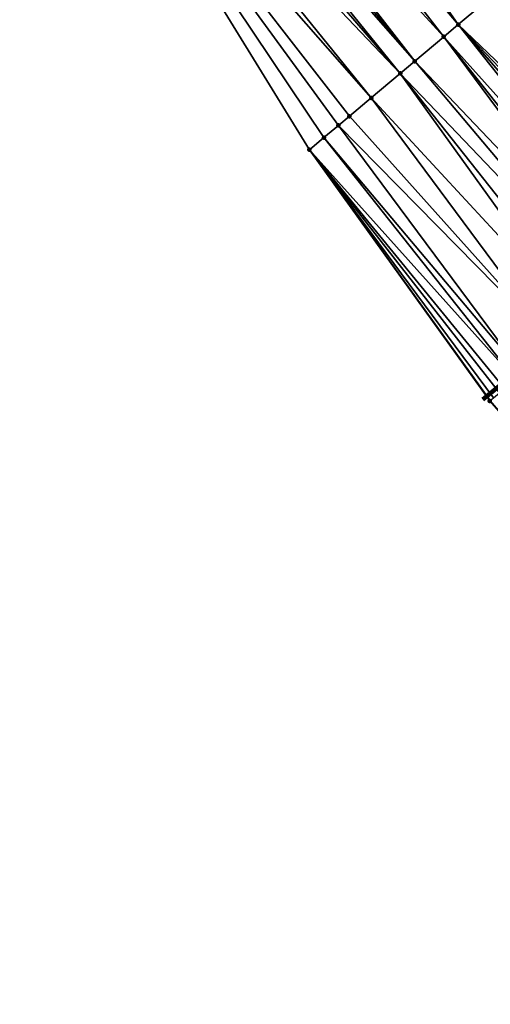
# Model space of a CAD drawing. Header units: feet. Extents: x 2004186 to 2014793, y 836912 to 864902.
# Tile 427 of 656: x 2008424 to 2008444, y 850686 to 850728. Entities that reach past the tile are written whole.
import ezdxf

# ---------------------------------------------------------------- set-up
doc = ezdxf.new("R2010")
doc.units = ezdxf.units.FT
doc.header["$LTSCALE"] = 100
doc.header["$MEASUREMENT"] = 0
doc.layers.add('I-77 SB_MM21-27-Surface-Border', color=7, linetype='Continuous')
doc.layers.add('I-77 SB_MM21-27-Surface-TIN', color=7, linetype='Continuous')
for name, color, linetype, lineweight in [('Notes', 4, 'Continuous', 0), ('Road Shots', 4, 'Continuous', 200), ('Road X-Section', 30, 'Continuous', 13)]:
    doc.layers.add(name, color=color, linetype=linetype, lineweight=lineweight)

msp = doc.modelspace()

# ---------------------------------------------------------------- linework, layer by layer
at = {"layer": 'I-77 SB_MM21-27-Surface-Border', "color": 3, "linetype": 'ByBlock', "lineweight": -2}
msp.add_polyline3d([(2008527.59071015, 850615.7392246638, 428.9704999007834), (2008514.600691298, 850630.946596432, 429.0979360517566), (2008501.664380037, 850646.1996936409, 429.1277883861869), (2008488.226903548, 850661.0512531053, 429.1677871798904), (2008474.878458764, 850675.9575898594, 429.1857798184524), (2008461.798098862, 850691.0893898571, 429.2414532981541), (2008448.780580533, 850706.2738255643, 429.3650213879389), (2008444.182241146, 850711.5493623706, 429.3944395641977), (2008436.583452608, 850722.1429721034, 429.4927287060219), (2008425.998481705, 850739.3747940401, 429.6771073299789), (2008416.484405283, 850757.5083837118, 429.8139452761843), (2008405.593145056, 850774.4829372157, 429.8849395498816), (2008392.55973734, 850789.6543811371, 429.9084286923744), (2008379.679431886, 850804.9545096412, 429.9717970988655), (2008366.95222463, 850820.3833275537, 430.0734191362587), (2008354.225158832, 850835.8119774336, 430.2312749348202), (2008342.110780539, 850851.7643783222, 430.3087367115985), (2008330.001785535, 850867.7133945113, 430.3576592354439), (2008317.145100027, 850883.033301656, 430.4390062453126), (2008303.488193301, 850897.6800516, 430.5276311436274), (2008290.613956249, 850912.9853251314, 430.585426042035), (2008277.739760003, 850928.2905501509, 430.6582145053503)], dxfattribs=at)
at = {"layer": 'I-77 SB_MM21-27-Surface-TIN', "color": 128, "linetype": 'ByBlock', "lineweight": -2}
for points in [[(2008431.353862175, 850743.8825540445, 429.8003826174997), (2008429.976754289, 850742.7234276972, 429.7646871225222), (2008442.85685769, 850727.4235392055, 429.6209882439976)], [(2008431.353862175, 850743.8825540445, 429.8003826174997), (2008442.85685769, 850727.4235392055, 429.6209882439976), (2008444.845969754, 850729.0978848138, 429.6551447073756)], [(2008429.976754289, 850742.7234276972, 429.7646871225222), (2008428.752676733, 850741.693071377, 429.7402505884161), (2008442.244808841, 850726.9083730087, 429.604766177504)], [(2008429.976754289, 850742.7234276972, 429.7646871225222), (2008442.244808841, 850726.9083730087, 429.604766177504), (2008442.85685769, 850727.4235392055, 429.6209882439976)], [(2008428.752676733, 850741.693071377, 429.7402505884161), (2008428.293643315, 850741.3066929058, 429.729363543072), (2008441.020730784, 850725.8780172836, 429.5801310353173)], [(2008428.752676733, 850741.693071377, 429.7402505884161), (2008441.020730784, 850725.8780172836, 429.5801310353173), (2008442.244808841, 850726.9083730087, 429.604766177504)], [(2008428.293643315, 850741.3066929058, 429.729363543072), (2008427.834617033, 850740.9203059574, 429.7213137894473), (2008441.020730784, 850725.8780172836, 429.5801310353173)], [(2008427.834617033, 850740.9203059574, 429.7213137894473), (2008427.375580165, 850740.5339315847, 429.7090550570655), (2008440.408694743, 850725.3628358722, 429.5690012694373)], [(2008427.834617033, 850740.9203059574, 429.7213137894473), (2008440.408694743, 850725.3628358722, 429.5690012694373), (2008441.020730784, 850725.8780172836, 429.5801310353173)], [(2008427.375580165, 850740.5339315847, 429.7090550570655), (2008426.610533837, 850739.8899563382, 429.6946345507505), (2008440.408694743, 850725.3628358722, 429.5690012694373)], [(2008426.610533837, 850739.8899563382, 429.6946345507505), (2008425.998481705, 850739.3747940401, 429.6771073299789), (2008439.184624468, 850724.3324709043, 429.5474597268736)], [(2008426.610533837, 850739.8899563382, 429.6946345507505), (2008439.184624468, 850724.3324709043, 429.5474597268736), (2008440.408694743, 850725.3628358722, 429.5690012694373)], [(2008425.998481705, 850739.3747940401, 429.6771073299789), (2008438.266558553, 850723.5597128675, 429.5260524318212), (2008439.184624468, 850724.3324709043, 429.5474597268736)], [(2008425.998481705, 850739.3747940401, 429.6771073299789), (2008437.807529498, 850723.1733292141, 429.5169000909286), (2008438.266558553, 850723.5597128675, 429.5260524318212)], [(2008425.998481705, 850739.3747940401, 429.6771073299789), (2008437.195481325, 850722.6581622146, 429.5009467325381), (2008437.807529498, 850723.1733292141, 429.5169000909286)], [(2008425.998481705, 850739.3747940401, 429.6771073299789), (2008436.583452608, 850722.1429721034, 429.4927287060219), (2008437.195481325, 850722.6581622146, 429.5009467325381)], [(2008452.299013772, 850718.3813363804, 429.6047914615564), (2008444.845969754, 850729.0978848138, 429.6551447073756), (2008442.85685769, 850727.4235392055, 429.6209882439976)], [(2008450.92191942, 850717.2221939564, 429.5744768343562), (2008442.85685769, 850727.4235392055, 429.6209882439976), (2008442.244808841, 850726.9083730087, 429.604766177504)], [(2008452.299013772, 850718.3813363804, 429.6047914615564), (2008442.85685769, 850727.4235392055, 429.6209882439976), (2008451.839988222, 850717.9949485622, 429.5970327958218)], [(2008451.839988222, 850717.9949485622, 429.5970327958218), (2008442.85685769, 850727.4235392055, 429.6209882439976), (2008451.380950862, 850717.6085747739, 429.5845785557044)], [(2008451.380950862, 850717.6085747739, 429.5845785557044), (2008442.85685769, 850727.4235392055, 429.6209882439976), (2008450.92191942, 850717.2221939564, 429.5744768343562)], [(2008450.003849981, 850716.4494401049, 429.5516682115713), (2008442.244808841, 850726.9083730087, 429.604766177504), (2008441.020730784, 850725.8780172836, 429.5801310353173)], [(2008450.92191942, 850717.2221939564, 429.5744768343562), (2008442.244808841, 850726.9083730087, 429.604766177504), (2008450.30987755, 850716.7070194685, 429.5610293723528)], [(2008450.30987755, 850716.7070194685, 429.5610293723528), (2008442.244808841, 850726.9083730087, 429.604766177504), (2008450.003849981, 850716.4494401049, 429.5516682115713)], [(2008449.391799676, 850715.9342756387, 429.534866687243), (2008441.020730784, 850725.8780172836, 429.5801310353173), (2008440.408694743, 850725.3628358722, 429.5690012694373)], [(2008450.003849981, 850716.4494401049, 429.5516682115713), (2008441.020730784, 850725.8780172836, 429.5801310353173), (2008449.391799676, 850715.9342756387, 429.534866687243)], [(2008448.014663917, 850714.7751824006, 429.4880896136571), (2008440.408694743, 850725.3628358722, 429.5690012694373), (2008439.184624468, 850724.3324709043, 429.5474597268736)], [(2008449.391799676, 850715.9342756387, 429.534866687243), (2008440.408694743, 850725.3628358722, 429.5690012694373), (2008448.473698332, 850715.1615596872, 429.499373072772)], [(2008448.473698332, 850715.1615596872, 429.499373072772), (2008440.408694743, 850725.3628358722, 429.5690012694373), (2008448.014663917, 850714.7751824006, 429.4880896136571)], [(2008446.943588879, 850713.873629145, 429.4638544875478), (2008439.184624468, 850724.3324709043, 429.5474597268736), (2008438.266558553, 850723.5597128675, 429.5260524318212)], [(2008448.014663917, 850714.7751824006, 429.4880896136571), (2008439.184624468, 850724.3324709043, 429.5474597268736), (2008446.943588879, 850713.873629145, 429.4638544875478)], [(2008446.943588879, 850713.873629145, 429.4638544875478), (2008438.266558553, 850723.5597128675, 429.5260524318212), (2008437.807529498, 850723.1733292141, 429.5169000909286)], [(2008445.566467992, 850712.7145182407, 429.4229902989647), (2008437.807529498, 850723.1733292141, 429.5169000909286), (2008437.195481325, 850722.6581622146, 429.5009467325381)], [(2008446.943588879, 850713.873629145, 429.4638544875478), (2008437.807529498, 850723.1733292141, 429.5169000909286), (2008445.566467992, 850712.7145182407, 429.4229902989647)], [(2008445.260452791, 850712.4569241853, 429.4185463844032), (2008437.195481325, 850722.6581622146, 429.5009467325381), (2008436.583452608, 850722.1429721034, 429.4927287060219)], [(2008445.566467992, 850712.7145182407, 429.4229902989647), (2008437.195481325, 850722.6581622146, 429.5009467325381), (2008445.260452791, 850712.4569241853, 429.4185463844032)], [(2008444.182241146, 850711.5493623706, 429.3944395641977), (2008444.203606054, 850711.5673458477, 429.394913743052), (2008436.583452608, 850722.1429721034, 429.4927287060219)], [(2008444.340165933, 850711.682292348, 429.3979445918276), (2008436.583452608, 850722.1429721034, 429.4927287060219), (2008444.203606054, 850711.5673458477, 429.394913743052)], [(2008444.594273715, 850711.8961824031, 429.4035843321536), (2008436.583452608, 850722.1429721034, 429.4927287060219), (2008444.340165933, 850711.682292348, 429.3979445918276)], [(2008444.801424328, 850712.0705398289, 429.409629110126), (2008436.583452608, 850722.1429721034, 429.4927287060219), (2008444.594273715, 850711.8961824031, 429.4035843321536)], [(2008445.260452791, 850712.4569241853, 429.4185463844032), (2008436.583452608, 850722.1429721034, 429.4927287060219), (2008444.801424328, 850712.0705398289, 429.409629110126)], [(2008444.182241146, 850711.5493623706, 429.3944395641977), (2008448.780580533, 850706.2738255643, 429.3650213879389), (2008444.203606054, 850711.5673458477, 429.394913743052)]]:
    msp.add_3dface(points, dxfattribs=at)
at = {"layer": 'Notes', "lineweight": 100}
msp.add_line((2008475.77937964, 850737.9808290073, 429.4385976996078), (2008443.887376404, 850711.604445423, 429.4385976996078), dxfattribs=at)
at = {"layer": 'Road Shots', "lineweight": 100}
for p in [(2008442.85685769, 850727.4235392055, 429.6209882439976), (2008442.244808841, 850726.9083730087, 429.604766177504), (2008441.020730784, 850725.8780172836, 429.5801310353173), (2008440.408694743, 850725.3628358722, 429.5690012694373), (2008439.184624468, 850724.3324709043, 429.5474597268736), (2008438.266558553, 850723.5597128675, 429.5260524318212), (2008437.807529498, 850723.1733292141, 429.5169000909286), (2008437.195481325, 850722.6581622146, 429.5009467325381), (2008436.583452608, 850722.1429721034, 429.4927287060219), (2008444.182241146, 850711.5493623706, 429.3944395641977)]:
    msp.add_point(p, dxfattribs=at)
at = {"layer": 'Road X-Section', "extrusion": (-0.6440134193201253, 0.7650042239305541, 0.003905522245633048), "elevation": -642652.4014386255, "flags": 128}
msp.add_lwpolyline([(-2084354.842525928, 2939.408396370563), (-2084355.642525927, 2939.416614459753), (-2084356.442525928, 2939.432567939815), (-2084357.042525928, 2939.441720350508), (-2084358.242525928, 2939.463127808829), (-2084359.842525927, 2939.48466951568), (-2084360.642525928, 2939.495799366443), (-2084362.242525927, 2939.520434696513), (-2084363.042525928, 2939.536656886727), (-2084365.642525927, 2939.570813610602), (-2084366.642525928, 2939.58215733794), (-2084367.242525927, 2939.583762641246), (-2084367.842525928, 2939.575721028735), (-2084368.242525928, 2939.577099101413), (-2084369.042525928, 2939.589394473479), (-2084369.642525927, 2939.597809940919), (-2084371.242525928, 2939.614874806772), (-2084373.042525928, 2939.641850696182), (-2084374.442525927, 2939.665993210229), (-2084375.642525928, 2939.685107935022), (-2084378.042525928, 2939.731133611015), (-2084379.042525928, 2939.749598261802), (-2084379.842525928, 2939.75708065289), (-2084380.242525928, 2939.757588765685), (-2084381.442525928, 2939.740808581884), (-2084382.442525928, 2939.719356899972), (-2084383.642525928, 2939.698975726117), (-2084384.442525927, 2939.690572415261), (-2084385.042525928, 2939.684657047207), (-2084386.442525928, 2939.66904867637), (-2084387.242525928, 2939.664091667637), (-2084388.442525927, 2939.648849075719), (-2084389.442525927, 2939.63735784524), (-2084391.042525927, 2939.611190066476), (-2084391.642525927, 2939.596461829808), (-2084391.842525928, 2939.588890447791), (-2084392.242525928, 2939.563337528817), (-2084392.642525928, 2939.551636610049), (-2084392.842525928, 2939.542394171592), (-2084393.042525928, 2939.529732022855), (-2084393.442525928, 2939.500279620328), (-2084394.442525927, 2939.435820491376), (-2084394.842525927, 2939.412484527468)], dxfattribs=at)
at = {"layer": 'Road X-Section', "extrusion": (-0.6440134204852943, 0.7650042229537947, 0.003905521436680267), "elevation": -642665.4028719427, "flags": 128}
msp.add_lwpolyline([(-2084353.832219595, 2939.360364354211), (-2084354.038642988, 2939.363869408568), (-2084354.370787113, 2939.369509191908), (-2084354.641548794, 2939.37555401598), (-2084355.241548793, 2939.384471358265), (-2084355.641548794, 2939.38891530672), (-2084357.441548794, 2939.429779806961), (-2084358.841548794, 2939.454015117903), (-2084359.441548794, 2939.465298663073), (-2084360.641548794, 2939.500792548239), (-2084361.441548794, 2939.517594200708), (-2084361.841548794, 2939.526955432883), (-2084362.641548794, 2939.540402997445), (-2084363.241548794, 2939.550504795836), (-2084363.841548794, 2939.562959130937), (-2084364.441548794, 2939.570717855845), (-2084364.841548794, 2939.579185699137), (-2084366.241548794, 2939.594463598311), (-2084366.841548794, 2939.605727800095), (-2084367.441548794, 2939.611464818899), (-2084367.641548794, 2939.61075748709), (-2084368.041548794, 2939.602257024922), (-2084368.641548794, 2939.604053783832), (-2084369.241548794, 2939.613748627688), (-2084369.841548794, 2939.616522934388), (-2084371.441548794, 2939.639854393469), (-2084372.041548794, 2939.653334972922), (-2084373.241548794, 2939.664860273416), (-2084373.841548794, 2939.674008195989), (-2084375.441548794, 2939.695117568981), (-2084377.241548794, 2939.719100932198), (-2084378.241548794, 2939.737796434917), (-2084379.441548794, 2939.753722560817), (-2084380.041548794, 2939.754341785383), (-2084381.041548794, 2939.754312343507), (-2084381.641548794, 2939.743728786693), (-2084382.441548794, 2939.727905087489), (-2084383.441548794, 2939.708704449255), (-2084384.041548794, 2939.701797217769), (-2084384.241548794, 2939.69784636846), (-2084384.841548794, 2939.691794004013), (-2084385.441548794, 2939.682868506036), (-2084385.841548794, 2939.68102827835), (-2084387.241548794, 2939.662020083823), (-2084387.441548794, 2939.658078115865), (-2084387.841548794, 2939.655171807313), (-2084388.241548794, 2939.648784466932), (-2084390.241548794, 2939.620223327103), (-2084390.441548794, 2939.614823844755), (-2084390.641548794, 2939.607247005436), (-2084390.841548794, 2939.604069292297), (-2084391.641548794, 2939.597349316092), (-2084391.841548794, 2939.59273678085), (-2084392.041548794, 2939.584801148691), (-2084392.241548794, 2939.573386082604), (-2084392.641548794, 2939.547147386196), (-2084393.041548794, 2939.526249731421), (-2084394.441548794, 2939.43415536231), (-2084394.641548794, 2939.420244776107), (-2084394.841548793, 2939.416009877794)], dxfattribs=at)

doc.saveas('drawing.dxf')
